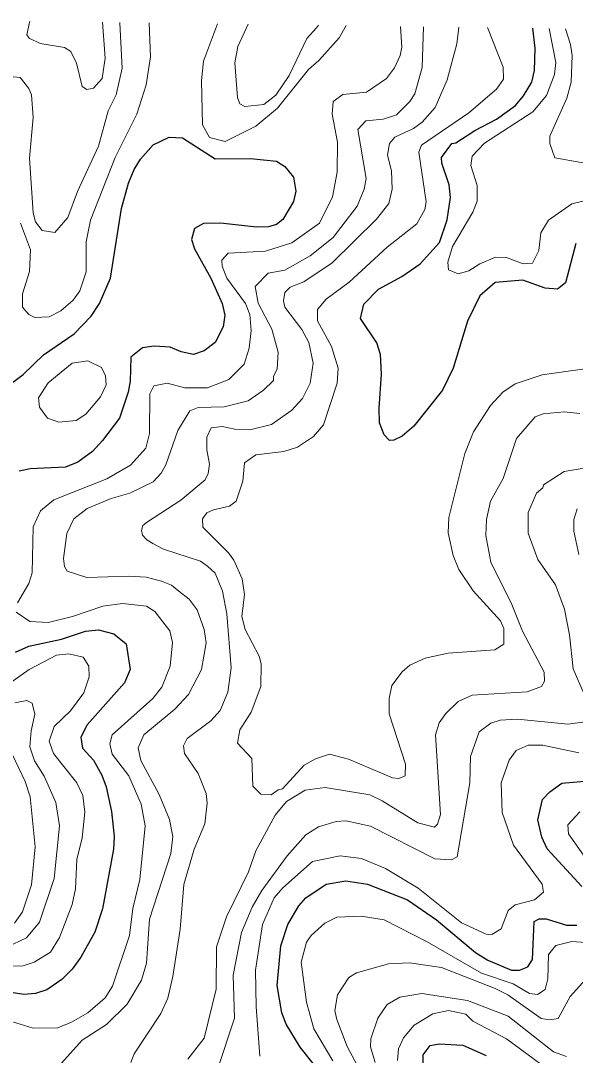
# Model space of a CAD drawing. Extents: x 673.3 to 698.5, y 6984.3 to 7012.3.
# Drawn here: x 677.291 to 678.144, y 7010.678 to 7012.269 of the extents above; entities that cross this region are included whole.
import ezdxf

# ---------------------------------------------------------------- set-up
doc = ezdxf.new("R2010")
doc.units = 0
doc.header["$LTSCALE"] = 0.032
doc.layers.add('1', color=7, linetype='Continuous', lineweight=25)
doc.layers.add('2', color=7, linetype='Continuous', lineweight=13)

msp = doc.modelspace()

# ---------------------------------------------------------------- linework, layer by layer
at = {"layer": '1'}
for points in [[(678.1454, 7011.9259), (678.1291, 7011.8657), (678.1171, 7011.8557), (678.098, 7011.8574), (678.0638, 7011.8695), (678.0212, 7011.8663), (677.9977, 7011.8456), (677.9787, 7011.8068), (677.9564, 7011.7346), (677.9402, 7011.7004), (677.8959, 7011.6453), (677.8779, 7011.6299), (677.8651, 7011.6236), (677.8584, 7011.6235), (677.8503, 7011.632), (677.8431, 7011.6504), (677.8425, 7011.6731), (677.8465, 7011.7252), (677.8448, 7011.7555), (677.8391, 7011.7734), (677.814, 7011.8109), (677.8189, 7011.8328), (677.8418, 7011.8558), (677.8776, 7011.8754), (677.9056, 7011.8946), (677.9353, 7011.9276), (677.9475, 7011.9626), (677.9523, 7011.9969), (677.9506, 7012.0161), (677.9391, 7012.0496), (677.9388, 7012.0582), (677.9543, 7012.08), (677.9608, 7012.0808), (677.9899, 7012.0997), (678.0231, 7012.117), (678.0522, 7012.1381), (678.0649, 7012.1532), (678.0777, 7012.1742), (678.0817, 7012.192), (678.0825, 7012.2265), (678.0791, 7012.2568)], [(677.2668, 7011.7035), (677.2954, 7011.7249), (677.3264, 7011.7548), (677.3738, 7011.787), (677.4, 7011.8146), (677.4125, 7011.8339), (677.4295, 7011.873), (677.4467, 7011.9798), (677.457, 7012.019), (677.4657, 7012.0396), (677.4758, 7012.0556), (677.4953, 7012.0775), (677.5199, 7012.0894), (677.5404, 7012.0886), (677.5907, 7012.056), (677.645, 7012.0568), (677.6849, 7012.0527), (677.6974, 7012.0446), (677.711, 7012.0278), (677.7145, 7012.0064), (677.7112, 7011.9905), (677.6944, 7011.9627), (677.6849, 7011.9553), (677.6726, 7011.9517), (677.6543, 7011.951), (677.5988, 7011.9574), (677.5728, 7011.9566), (677.5589, 7011.9489), (677.5542, 7011.9322), (677.5585, 7011.9178), (677.5841, 7011.873), (677.6012, 7011.8339), (677.6053, 7011.8158), (677.6028, 7011.7978), (677.5904, 7011.774), (677.5735, 7011.7612), (677.5573, 7011.7556), (677.5382, 7011.7595), (677.5211, 7011.7669), (677.4967, 7011.7685), (677.4789, 7011.7659), (677.4606, 7011.7514), (677.4596, 7011.7144), (677.4565, 7011.6976), (677.4433, 7011.6577), (677.4174, 7011.6231), (677.4017, 7011.6064), (677.3794, 7011.5899), (677.3605, 7011.5821), (677.3062, 7011.5795), (677.2889, 7011.5764)], [(677.2836, 7011.2978), (677.3038, 7011.3074), (677.354, 7011.3182), (677.3912, 7011.3303), (677.411, 7011.3321), (677.4349, 7011.3264), (677.4536, 7011.311), (677.4596, 7011.2712), (677.4512, 7011.2511), (677.3934, 7011.1861), (677.3839, 7011.1675), (677.3867, 7011.1505), (677.4036, 7011.1321), (677.4163, 7011.1092), (677.4228, 7011.0912), (677.4312, 7011.0532), (677.4351, 7011.0147), (677.4342, 7010.9952), (677.4172, 7010.9033), (677.4057, 7010.8675), (677.384, 7010.829), (677.3706, 7010.8106), (677.3546, 7010.7948), (677.3318, 7010.7788), (677.3143, 7010.7733), (677.2964, 7010.7718), (677.2768, 7010.775)], [(678.1544, 7010.9376), (678.101, 7010.9959), (678.0931, 7011.0136), (678.0867, 7011.0401), (678.0941, 7011.0715), (678.1053, 7011.0835), (678.1235, 7011.0966), (678.1704, 7011.1007)], [(677.7969, 7010.5956), (677.7214, 7010.6909), (677.6997, 7010.7264), (677.6932, 7010.7439), (677.6861, 7010.7857), (677.6915, 7010.8469), (677.7024, 7010.8795), (677.7192, 7010.9083), (677.7297, 7010.9204), (677.7612, 7010.9412), (677.7915, 7010.9468), (677.825, 7010.9413), (677.8863, 7010.9175), (677.9309, 7010.8867), (677.9907, 7010.8365), (678.0097, 7010.8247), (678.046, 7010.8092), (678.0585, 7010.8095), (678.0714, 7010.8142), (678.0785, 7010.8255), (678.081, 7010.8838), (678.0886, 7010.8882), (678.0997, 7010.8882), (678.1307, 7010.8785), (678.1469, 7010.8785)], [(677.91, 7010.6544), (677.9102, 7010.6791), (677.9212, 7010.6936), (677.9349, 7010.696), (677.9713, 7010.6942), (678.0071, 7010.6779)]]:
    msp.add_lwpolyline(points, dxfattribs=at)
at = {"layer": '2'}
for points in [[(677.4438, 7012.2659), (677.4439, 7012.2646), (677.4473, 7012.1953), (677.4384, 7012.1546), (677.4261, 7012.1301), (677.4113, 7012.0757), (677.3788, 7012.0061), (677.3637, 7011.9662), (677.3439, 7011.9429), (677.3244, 7011.9463), (677.3141, 7011.9595), (677.3104, 7011.9732), (677.3049, 7012.0573), (677.3106, 7012.1195), (677.308, 7012.1548), (677.304, 7012.1644), (677.2905, 7012.181), (677.2532, 7012.1847), (677.2463, 7012.1881), (677.2414, 7012.1952), (677.2427, 7012.2202), (677.2554, 7012.2685)], [(677.2909, 7011.9574), (677.3064, 7011.9164), (677.3049, 7011.8832), (677.2943, 7011.8487), (677.2943, 7011.828), (677.304, 7011.8167), (677.3134, 7011.8125), (677.3354, 7011.8135), (677.3531, 7011.8227), (677.3721, 7011.839), (677.3825, 7011.8531), (677.3919, 7011.8825), (677.392, 7011.9285), (677.3988, 7011.9618), (677.4366, 7012.0581), (677.47, 7012.125), (677.4842, 7012.1699), (677.4913, 7012.2128), (677.489, 7012.2652)], [(677.3056, 7012.2678), (677.3052, 7012.2659), (677.3009, 7012.247), (677.3047, 7012.2418), (677.3214, 7012.2336), (677.3588, 7012.2275), (677.3687, 7012.2209), (677.3775, 7012.203), (677.386, 7012.1673), (677.3931, 7012.1627), (677.4033, 7012.1648), (677.4165, 7012.1796), (677.4214, 7012.2111), (677.4174, 7012.2662)], [(677.5939, 7012.2637), (677.5727, 7012.2063), (677.5695, 7012.1768), (677.5712, 7012.1084), (677.5816, 7012.0891), (677.6058, 7012.0828), (677.6531, 7012.1066), (677.6866, 7012.1339), (677.7339, 7012.1934), (677.75, 7012.2071), (677.7812, 7012.2424), (677.7922, 7012.2609)], [(677.7495, 7012.2615), (677.7462, 7012.2577), (677.7316, 7012.241), (677.7041, 7012.1844), (677.6836, 7012.154), (677.6654, 7012.1399), (677.6359, 7012.1367), (677.6287, 7012.1405), (677.6246, 7012.1507), (677.6209, 7012.2037), (677.6252, 7012.2288), (677.6414, 7012.263)], [(677.8756, 7012.2597), (677.8756, 7012.259), (677.8774, 7012.2279), (677.875, 7012.2151), (677.8663, 7012.1958), (677.8542, 7012.1794), (677.8234, 7012.1588), (677.787, 7012.1552), (677.7722, 7012.1442), (677.7705, 7012.1247), (677.7788, 7012.0818), (677.7781, 7012.0359), (677.7712, 7011.9976), (677.7511, 7011.9575), (677.7082, 7011.9271), (677.6678, 7011.9142), (677.6105, 7011.911), (677.6008, 7011.9002), (677.6012, 7011.891), (677.6085, 7011.873), (677.6371, 7011.8336), (677.6437, 7011.8171), (677.646, 7011.7926), (677.6428, 7011.7653), (677.6351, 7011.7408), (677.6113, 7011.7173), (677.5788, 7011.7042), (677.5437, 7011.704), (677.5169, 7011.7114), (677.4963, 7011.7074), (677.4898, 7011.6952), (677.4896, 7011.6343), (677.484, 7011.6117), (677.4605, 7011.5854), (677.424, 7011.5642), (677.3425, 7011.5322), (677.322, 7011.5152), (677.3106, 7011.4908), (677.3089, 7011.4199), (677.3039, 7011.4037), (677.2865, 7011.3738)], [(677.9651, 7012.2584), (677.9646, 7012.254), (677.9621, 7012.2331), (677.9474, 7012.1776), (677.9286, 7012.1351), (677.9089, 7012.1128), (677.8955, 7012.1029), (677.8669, 7012.0893), (677.8584, 7012.0797), (677.8557, 7012.0618), (677.8617, 7012.0375), (677.8627, 7012.0096), (677.8575, 7011.9873), (677.8388, 7011.9637), (677.7705, 7011.8961), (677.727, 7011.8672), (677.7059, 7011.859), (677.6975, 7011.8507), (677.6957, 7011.8381), (677.6977, 7011.828), (677.7238, 7011.794), (677.7347, 7011.7737), (677.7413, 7011.7424), (677.7364, 7011.7116), (677.725, 7011.6877), (677.7085, 7011.6697), (677.6771, 7011.6477), (677.644, 7011.6399), (677.6208, 7011.6406), (677.6013, 7011.6447), (677.5844, 7011.643), (677.5777, 7011.6284), (677.5777, 7011.6089), (677.5817, 7011.5871), (677.5797, 7011.5726), (677.575, 7011.563), (677.5377, 7011.5314), (677.4865, 7011.4984), (677.4791, 7011.4926), (677.4771, 7011.485), (677.4786, 7011.4776), (677.4853, 7011.4708), (677.4944, 7011.4652), (677.5111, 7011.4562), (677.5681, 7011.4381), (677.5788, 7011.4304), (677.5905, 7011.4192), (677.6017, 7011.3917), (677.6085, 7011.3571), (677.6152, 7011.2739), (677.6099, 7011.2363), (677.5984, 7011.2084), (677.5839, 7011.1925), (677.5474, 7011.1654), (677.5419, 7011.1542), (677.5431, 7011.142), (677.5642, 7011.1115), (677.5769, 7011.0806), (677.5784, 7011.0658), (677.5747, 7011.0341), (677.5582, 7010.9954), (677.5423, 7010.941), (677.5369, 7010.8724), (677.5256, 7010.7997), (677.5177, 7010.7664), (677.507, 7010.7427), (677.466, 7010.6805), (677.4608, 7010.6673)], [(677.6354, 7011.3867), (677.632, 7011.4109), (677.6191, 7011.4395), (677.6112, 7011.4507), (677.5713, 7011.4902), (677.5712, 7011.5027), (677.5777, 7011.5119), (677.5878, 7011.5169), (677.6126, 7011.5226), (677.623, 7011.5299), (677.6329, 7011.561), (677.6354, 7011.589), (677.653, 7011.6015), (677.6962, 7011.6062), (677.7172, 7011.6131), (677.7416, 7011.6295), (677.7572, 7011.6474), (677.778, 7011.7112), (677.7796, 7011.7343), (677.7693, 7011.7679), (677.7481, 7011.807), (677.748, 7011.8246), (677.7611, 7011.8404), (677.7965, 7011.8668), (677.8549, 7011.9203), (677.9007, 7011.9565), (677.9129, 7011.9783), (677.9148, 7011.9901), (677.9035, 7012.0666), (677.9076, 7012.0772), (677.9808, 7012.1269), (678.0234, 7012.1631), (678.0337, 7012.1788), (678.0336, 7012.1971), (678.0091, 7012.2578)], [(677.8223, 7012.1147), (677.8488, 7012.1171), (677.8692, 7012.1236), (677.8901, 7012.1445), (677.8974, 7012.156), (677.9091, 7012.1966), (677.9107, 7012.2592)], [(678.1042, 7012.2565), (678.1143, 7012.2044), (678.1123, 7012.1856), (678.0999, 7012.1536), (678.0791, 7012.1283), (678.0048, 7012.0803), (677.9856, 7012.0605), (677.9836, 7012.0458), (677.9937, 7012.015), (677.9932, 7011.991), (677.9866, 7011.974), (677.9554, 7011.9214), (677.9483, 7011.8975), (677.9493, 7011.8857), (677.9642, 7011.8793), (677.9804, 7011.8839), (677.9977, 7011.895), (678.0215, 7011.9053), (678.0385, 7011.9044), (678.0641, 7011.8947), (678.0786, 7011.896), (678.0882, 7011.9151), (678.0915, 7011.9425), (678.1033, 7011.9618), (678.139, 7011.9868), (678.1837, 7011.9977)], [(678.2652, 7012.2542), (678.2536, 7012.2069), (678.2209, 7012.138), (678.1878, 7012.0927), (678.1728, 7012.0561), (678.1666, 7012.0522), (678.1535, 7012.0503), (678.1128, 7012.0577), (678.1054, 7012.0796), (678.1054, 7012.0908), (678.1313, 7012.1494), (678.1379, 7012.1741), (678.1395, 7012.2148), (678.1371, 7012.232), (678.1292, 7012.2561)], [(677.354, 7010.6661), (677.386, 7010.7015), (677.4235, 7010.7259), (677.4551, 7010.7568), (677.4771, 7010.7941), (677.4848, 7010.8201), (677.4894, 7010.8875), (677.5223, 7010.9887), (677.5255, 7011.0148), (677.5205, 7011.0407), (677.5045, 7011.0792), (677.476, 7011.1314), (677.4719, 7011.151), (677.4808, 7011.1707), (677.5286, 7011.2103), (677.5493, 7011.2329), (677.5694, 7011.2714), (677.5768, 7011.3121), (677.5737, 7011.3326), (677.563, 7011.3629), (677.5503, 7011.3796), (677.5347, 7011.3919), (677.5234, 7011.401), (677.5081, 7011.4072), (677.4844, 7011.4134), (677.4576, 7011.415), (677.3932, 7011.4126), (677.3629, 7011.4224), (677.3586, 7011.4298), (677.357, 7011.442), (677.3623, 7011.4806), (677.3731, 7011.5028), (677.3939, 7011.5186), (677.4307, 7011.5343), (677.4591, 7011.5426), (677.4952, 7011.5598), (677.5075, 7011.5729), (677.5148, 7011.5859), (677.533, 7011.6385), (677.5515, 7011.6689), (677.5646, 7011.674), (677.6042, 7011.675), (677.6413, 7011.6844), (677.6646, 7011.7007), (677.6801, 7011.7156), (677.6804, 7011.7221), (677.686, 7011.733), (677.6876, 7011.7592), (677.6779, 7011.7943), (677.6564, 7011.8343), (677.652, 7011.86), (677.672, 7011.8807), (677.6976, 7011.8851), (677.7368, 7011.9073), (677.7719, 7011.9352), (677.8089, 7011.9835), (677.8195, 7012.0096), (677.8228, 7012.0259), (677.81, 7012.1011), (677.8223, 7012.1147)], [(678.159, 7011.7336), (678.0936, 7011.7243), (678.0518, 7011.7103), (678.0327, 7011.6974), (678.0139, 7011.677), (677.988, 7011.6366), (677.9746, 7011.6035), (677.9499, 7011.505), (677.9491, 7011.4815), (677.9567, 7011.4465), (677.9652, 7011.4251), (677.9875, 7011.3921), (678.0292, 7011.346), (678.0346, 7011.3345), (678.0344, 7011.3101), (678.0207, 7011.3017), (677.9489, 7011.2962), (677.9137, 7011.2887), (677.8897, 7011.2778), (677.8782, 7011.2676), (677.862, 7011.2467), (677.8579, 7011.2268), (677.8579, 7011.203), (677.8831, 7011.1261), (677.8827, 7011.108), (677.873, 7011.104), (677.8632, 7011.1048), (677.7957, 7011.1336), (677.7661, 7011.1413), (677.7449, 7011.1343), (677.7276, 7011.1243), (677.6942, 7011.0879), (677.6875, 7011.0866), (677.6768, 7011.0786), (677.6605, 7011.0796), (677.6486, 7011.0918), (677.6468, 7011.1346), (677.6249, 7011.1582), (677.6282, 7011.1786), (677.6457, 7011.206), (677.6606, 7011.2454), (677.6615, 7011.2799), (677.6581, 7011.2916), (677.6366, 7011.3326), (677.6315, 7011.3529), (677.6354, 7011.3867)], [(678.0466, 7011.3714), (678.0145, 7011.4362), (678.0069, 7011.4774), (678.0077, 7011.5021), (678.0139, 7011.5301), (678.0336, 7011.5647), (678.0539, 7011.6265), (678.0824, 7011.6596), (678.0948, 7011.6642), (678.1274, 7011.6675), (678.1514, 7011.6647)], [(678.1788, 7011.5844), (678.1275, 7011.5754), (678.0956, 7011.555), (678.0944, 7011.5507), (678.0846, 7011.5424), (678.0721, 7011.5124), (678.0719, 7011.4809), (678.087, 7011.4405), (678.1139, 7011.4014), (678.1278, 7011.3642), (678.1354, 7011.3245), (678.1411, 7011.2724), (678.1581, 7011.2333)], [(678.1498, 7011.448), (678.1421, 7011.4841), (678.1421, 7011.5017), (678.1471, 7011.5181)], [(677.2845, 7011.3593), (677.3053, 7011.3449), (677.3336, 7011.3434), (677.371, 7011.3526), (677.418, 7011.3686), (677.4482, 7011.3728), (677.4848, 7011.3688), (677.4976, 7011.3606), (677.521, 7011.331), (677.5247, 7011.3131), (677.5214, 7011.2766), (677.5084, 7011.2441), (677.4946, 7011.2269), (677.4321, 7011.1709), (677.4283, 7011.1573), (677.4322, 7011.1414), (677.4575, 7011.1078), (677.4768, 7011.0643), (677.483, 7011.031), (677.4749, 7010.9486), (677.4638, 7010.9042), (677.4586, 7010.8623), (677.4326, 7010.7845), (677.4211, 7010.7666), (677.3949, 7010.7436), (677.3697, 7010.7292), (677.3483, 7010.7207), (677.3107, 7010.7202), (677.2638, 7010.7343)], [(677.5486, 7010.6726), (677.5735, 7010.7049), (677.5923, 7010.7799), (677.5926, 7010.845), (677.6079, 7010.8912), (677.6418, 7010.9604), (677.6531, 7010.9927), (677.6829, 7011.0473), (677.7003, 7011.0686), (677.7289, 7011.0861), (677.7599, 7011.0901), (677.8284, 7011.0785), (677.8472, 7011.0697), (677.9021, 7011.0358), (677.9276, 7011.0291), (677.9322, 7011.0338), (677.9369, 7011.0486), (677.9295, 7011.171), (677.9351, 7011.1892), (677.9454, 7011.2039), (677.9643, 7011.2221), (677.9855, 7011.2318), (678.0704, 7011.2368), (678.0924, 7011.2452), (678.0971, 7011.2532), (678.0964, 7011.2673), (678.0631, 7011.3304), (678.0466, 7011.3714)], [(677.2509, 7011.2342), (677.3046, 7011.2713), (677.3466, 7011.2935), (677.3657, 7011.2953), (677.3876, 7011.2904), (677.396, 7011.2765), (677.3968, 7011.26), (677.3884, 7011.2353), (677.3679, 7011.2077), (677.343, 7011.1835), (677.3351, 7011.1614), (677.3418, 7011.1422), (677.3778, 7011.0972), (677.387, 7011.0776), (677.3903, 7011.0521), (677.3862, 7011.0125), (677.378, 7010.9792), (677.3756, 7010.9343), (677.3708, 7010.9101), (677.3511, 7010.8594), (677.3372, 7010.8369), (677.3123, 7010.8218), (677.2954, 7010.8157), (677.2081, 7010.8156)], [(677.27, 7010.8444), (677.3003, 7010.859), (677.3204, 7010.8828), (677.343, 7010.9501), (677.3512, 7011.0313), (677.3453, 7011.0671), (677.3276, 7011.1072), (677.3125, 7011.1311), (677.3057, 7011.1524), (677.3073, 7011.1773), (677.313, 7011.2026), (677.3092, 7011.2197), (677.3011, 7011.2235), (677.2826, 7011.2199)], [(678.1595, 7011.1911), (678.1329, 7011.1871), (678.0554, 7011.1951), (678.0287, 7011.1936), (678.0144, 7011.189), (677.9963, 7011.1756), (677.9834, 7011.1378), (677.9824, 7011.0971), (677.9626, 7010.9834), (677.9542, 7010.9787), (677.9284, 7010.9803), (677.8296, 7011.0305), (677.7915, 7011.0388), (677.7768, 7011.0379)], [(677.6591, 7010.6772), (677.6535, 7010.7528), (677.6526, 7010.8095), (677.6632, 7010.8794), (677.6812, 7010.9202), (677.6946, 7010.9358), (677.74, 7010.9761), (677.7828, 7010.9851), (677.8157, 7010.9811), (677.8524, 7010.9654), (677.9026, 7010.9354), (677.9696, 7010.882), (678.0071, 7010.8645), (678.0159, 7010.8641), (678.0306, 7010.8726), (678.0411, 7010.9012), (678.052, 7010.9096), (678.0818, 7010.9175), (678.0955, 7010.9292), (678.0933, 7010.9412), (678.0492, 7011.0015), (678.0321, 7011.0515), (678.0305, 7011.0974), (678.0428, 7011.132), (678.0533, 7011.1471), (678.072, 7011.1552), (678.0945, 7011.1553), (678.1499, 7011.1431)], [(677.2789, 7011.1403), (677.2982, 7011.0994), (677.3058, 7011.0756), (677.3138, 7010.9988), (677.308, 7010.9404), (677.2942, 7010.8987), (677.282, 7010.8817)], [(677.7768, 7011.0379), (677.7493, 7011.0295), (677.73, 7011.0175), (677.7012, 7010.9848), (677.6625, 7010.9316), (677.6472, 7010.906), (677.6308, 7010.8669), (677.6184, 7010.8014), (677.62, 7010.7356), (677.5948, 7010.6581)], [(678.1825, 7010.9495), (678.1341, 7011.019), (678.1329, 7011.0328), (678.1513, 7011.0526)], [(677.7714, 7010.6697), (677.7425, 7010.7189), (677.7308, 7010.76), (677.7226, 7010.8215), (677.7312, 7010.8521), (677.7379, 7010.8626), (677.759, 7010.8814), (677.7774, 7010.8906), (677.8152, 7010.8922), (677.8502, 7010.8866), (677.9164, 7010.8528), (677.9999, 7010.8044), (678.0486, 7010.7882), (678.0739, 7010.7733), (678.0863, 7010.7718), (678.0981, 7010.7796), (678.1021, 7010.7958), (678.103, 7010.8331), (678.1144, 7010.8474), (678.1389, 7010.8531)], [(678.1389, 7010.8531), (678.1743, 7010.8506)], [(678.1649, 7010.8001), (678.1367, 7010.7689), (678.1181, 7010.7351), (678.1052, 7010.7328), (678.092, 7010.7351), (678.0404, 7010.7712), (678.021, 7010.7813), (677.9387, 7010.8132), (677.8896, 7010.8205), (677.8573, 7010.819), (677.8079, 7010.8049), (677.7961, 7010.7979), (677.7786, 7010.7711), (677.7747, 7010.7474), (677.7775, 7010.7333), (677.7937, 7010.6919), (677.817, 7010.6481)], [(677.8368, 7010.6672), (677.8294, 7010.6916), (677.8297, 7010.7036), (677.8406, 7010.7357), (677.8552, 7010.7567), (677.8744, 7010.7677), (677.9085, 7010.7733), (677.9788, 7010.7628), (678.041, 7010.7383), (678.1108, 7010.6839), (678.1306, 7010.6764)], [(678.1342, 7010.6331), (678.0388, 7010.7035), (677.9868, 7010.7309), (677.9762, 7010.7414), (677.9492, 7010.7472), (677.9252, 7010.7423), (677.8965, 7010.7246), (677.8799, 7010.7052), (677.8724, 7010.6883), (677.8709, 7010.6702)]]:
    msp.add_lwpolyline(points, dxfattribs=at)
msp.add_lwpolyline([(677.3339, 7011.7121), (677.3707, 7011.7423), (677.3946, 7011.7455), (677.4159, 7011.7354), (677.4221, 7011.7229), (677.4229, 7011.7091), (677.4141, 7011.6906), (677.3914, 7011.6638), (677.3768, 7011.6538), (677.3503, 7011.6514), (677.3328, 7011.6577), (677.3204, 7011.6746), (677.3187, 7011.689)], close=True, dxfattribs=at)

doc.saveas('drawing.dxf')
